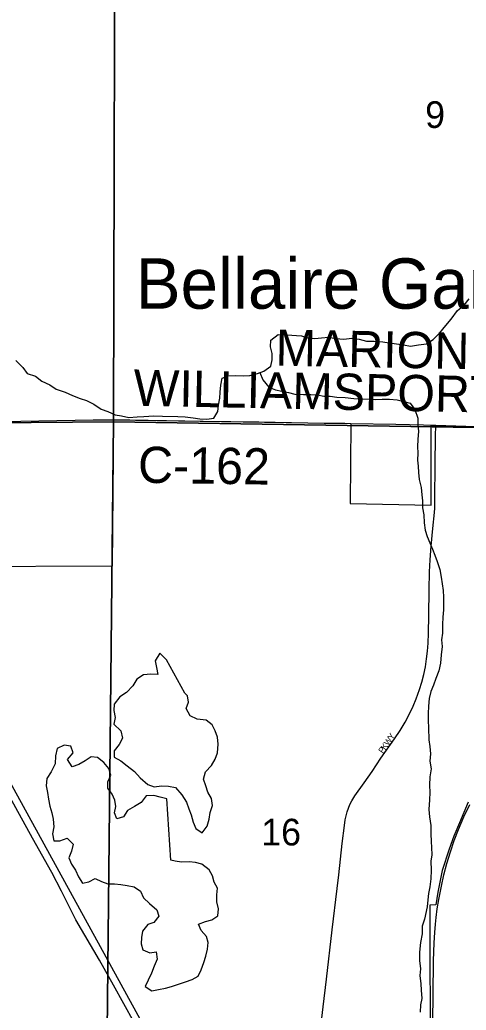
# Model space of a CAD drawing. Extents: x 1584893 to 1934202, y 663575 to 1091909.
# Drawn here: x 1787160 to 1790858, y 948263 to 956462 of the extents above; entities that cross this region are included whole.
import ezdxf

# ---------------------------------------------------------------- set-up
doc = ezdxf.new("R2010")
doc.units = 0
for name, color, linetype in [('GM_X_City_Street', 7, 'Continuous'), ('GM_X_City_Street_Text', 7, 'Continuous'), ('GM_X_Corporation', 7, 'Continuous'), ('GM_X_County_Road', 7, 'Continuous'), ('GM_X_County_Road_Text', 7, 'Continuous'), ('GM_X_Minor_Lake', 7, 'Continuous'), ('GM_X_Minor_River', 7, 'Continuous'), ('GM_X_Rail_Line', 7, 'Continuous'), ('GM_X_Section', 7, 'Continuous'), ('GM_X_Section_Text', 7, 'Continuous'), ('GM_X_Unincorporated_Text', 7, 'Continuous')]:
    doc.layers.add(name, color=color, linetype=linetype)

msp = doc.modelspace()

# ---------------------------------------------------------------- linework, layer by layer
at = {"layer": 'GM_X_City_Street'}
msp.add_lwpolyline([(1789648.8, 948079.7), (1789674.4, 948291.5), (1789700.9, 948519.7), (1789748.1, 948927.2), (1789787.9, 949269.7), (1789802.2, 949383.5), (1789831.2, 949644.5), (1789848.6, 949791.3), (1789855.9, 949840.2), (1789862.3, 949872.6), (1789870.9, 949904.7), (1789881.8, 949936), (1789895, 949966.4), (1789910.3, 949995.9), (1789936.4, 950038), (1790011.5, 950145.9), (1790077.7, 950239.6), (1790150.9, 950348.7), (1790265.1, 950509.1), (1790310.4, 950577.3), (1790352.4, 950647.4), (1790382.9, 950705.3), (1790417.5, 950779.4), (1790442.4, 950839.9), (1790470.2, 950916.9), (1790489.5, 950979.4), (1790506, 951042.7), (1790519.4, 951106.6), (1790529.8, 951171.3), (1790537.8, 951236.2), (1790542.6, 951301.4), (1790545.1, 951383.2), (1790548.2, 951530.9), (1790551.8, 951744.2), (1790554.1, 951892), (1790558.8, 951990.4), (1790566.5, 952105.1), (1790581.3, 952252.2), (1790595.2, 952382.7), (1790597.8, 952419.1), (1790598.5, 952444), (1790599.3, 952496.8), (1790601.3, 952779.1), (1790602.8, 953011.6), (1790606.4, 953106.5)], dxfattribs=at)
at = {"layer": 'GM_X_Corporation'}
for points in [[(1786652.7, 951937.3), (1787929.2, 951942.6), (1787938.4, 953151.8), (1789901.5, 953120.3), (1789895.5, 952458.6), (1790566.5, 952444.3), (1790567.3, 953104.4), (1791512, 953079.6)], [(1788342.3, 947851), (1786892.8, 950488)], [(1790874.6, 949985.4), (1790801.3, 949813.2), (1790755.3, 949705.1), (1790715.7, 949596), (1790658.5, 949420.5), (1790622, 949240.2), (1790605, 949134.2), (1790557.3, 949133.7), (1790559.2, 947802.8)]]:
    msp.add_lwpolyline(points, dxfattribs=at)
at = {"layer": 'GM_X_County_Road'}
for points in [[(1786664.9, 953129.8), (1786700.7, 953130.6), (1786864.8, 953134.2), (1787767.6, 953150.5), (1787923, 953151.9), (1787938.4, 953151.8)], [(1787938.4, 953151.8), (1787948.4, 953151.9), (1788071.8, 953151.6), (1788679.9, 953140.7), (1789140, 953132.8), (1789682.3, 953124.3), (1789851.3, 953121.7), (1789901.5, 953120.3)], [(1789901.5, 953120.3), (1790276.2, 953113.4), (1790504.2, 953109.9), (1790606.4, 953106.5)], [(1790606.4, 953106.5), (1790936.8, 953096), (1791183.4, 953089.8), (1791512, 953079.6), (1791643.4, 953077.6), (1792120, 953073.1), (1792530.9, 953068.5), (1792711.8, 953066.6), (1792826.7, 953065.1), (1792950.5, 953065.4), (1792981.5, 953064.9)]]:
    msp.add_lwpolyline(points, dxfattribs=at)
at = {"layer": 'GM_X_Minor_Lake'}
for points in [[(1788374.1, 951164.6), (1788319.1, 951217.6), (1788280.2, 951156.2), (1788293.2, 951100), (1788304.2, 951041.7), (1788244.4, 951044.8), (1788184.4, 951039.8), (1788129.9, 951004.7), (1788097.1, 950949.2), (1788044.2, 950892.1), (1787987.8, 950857), (1787942.9, 950797.8), (1787938, 950743.8), (1787949, 950687.6), (1787938.1, 950631.7), (1787997.1, 950576.7), (1788012, 950514.3), (1787983.2, 950462.8), (1787940.5, 950411.5), (1787941.6, 950357.4), (1787997, 950328.4), (1788048.2, 950287.5), (1788109.3, 950238.4), (1788156.3, 950187.6), (1788221.2, 950130.4), (1788272.9, 950113.5), (1788334.9, 950120.4), (1788392.7, 950117.4), (1788450.4, 950106.4), (1788503.3, 950045.5), (1788542.2, 949984.8), (1788561.3, 949930.4), (1788578.4, 949880), (1788597.4, 949819.7), (1788618.4, 949767.3), (1788671.8, 949732.3), (1788712.6, 949785.7), (1788727.5, 949843.4), (1788736.4, 949899.3), (1788757.4, 949959), (1788748.3, 950015.2), (1788717.3, 950067.8), (1788702.1, 950120.1), (1788681.1, 950174.5), (1788698.1, 950236.3), (1788748.9, 950289.4), (1788777.7, 950341), (1788798.5, 950392.7), (1788803.7, 950464.6), (1788798.7, 950522.8), (1788779.6, 950575.1), (1788754.5, 950625.6), (1788703.2, 950664.5), (1788629.5, 950673.8), (1788570.1, 950700.9), (1788537.1, 950761.5), (1788557.9, 950813.2), (1788548.8, 950865.3), (1788527.2, 950887.7)], [(1788527.2, 950887.7), (1788374.1, 951164.6)], [(1788377, 950011.6), (1788323.3, 950026.6), (1788271.7, 950041.5), (1788207.7, 950038.6), (1788164.9, 949981.3), (1788110.4, 949948.2), (1788052, 949915.2), (1788019.2, 949863.7), (1787965, 949846.6), (1787945.9, 949897), (1787954.7, 949948.9), (1787947.6, 950001), (1787924.5, 950051.5), (1787889.4, 950102.1), (1787888.3, 950154.2), (1787913.2, 950209.8), (1787898.1, 950264.1), (1787857, 950314.9), (1787803.8, 950353.8), (1787752, 950360.7), (1787701.5, 950327.6), (1787649.1, 950296.4), (1787592.9, 950277.4), (1787554, 950338.1), (1787602.8, 950393.3), (1787581.8, 950449.7), (1787528, 950456.7), (1787469.7, 950429.6), (1787454.7, 950367.8), (1787453.6, 950301.8), (1787420.5, 950236.3), (1787383.7, 950180.9), (1787378.7, 950121), (1787389.7, 950064.7), (1787398.8, 950010.5), (1787407.8, 949952.3), (1787424.9, 949896), (1787436, 949845.8), (1787440.9, 949781.6), (1787432, 949723.7), (1787441, 949665.5), (1787492.9, 949666.6), (1787553.2, 949687.6), (1787602.2, 949636.7), (1787589.3, 949580.9), (1787566.4, 949525.2), (1787589.5, 949472.8), (1787622.6, 949422.2), (1787647.7, 949367.7), (1787680.7, 949315.1), (1787732.8, 949326.2), (1787783.2, 949353.4), (1787836.7, 949328.4), (1787888.2, 949309.5), (1787944.2, 949310.6), (1787997.9, 949303.6), (1788049.7, 949294.7), (1788107.4, 949285.7), (1788158.7, 949248.8), (1788183.7, 949192.3), (1788234.9, 949147.4), (1788293.9, 949094.3), (1788313, 949042), (1788270.2, 948988.7), (1788220, 948971.5), (1788177.1, 948916.2), (1788168.3, 948864.3), (1788165.5, 948812.3), (1788180.6, 948762), (1788236.1, 948737), (1788290.1, 948746.1), (1788297.1, 948686), (1788272.1, 948626.3), (1788251.2, 948568.7), (1788224.3, 948511.1), (1788199.5, 948459.5), (1788254.8, 948422.5), (1788308.9, 948435.6), (1788367, 948446.6), (1788417.1, 948459.7), (1788483.4, 948482.6), (1788533.5, 948497.7), (1788587.7, 948516.8), (1788638.1, 948546), (1788662.9, 948597.6), (1788685.9, 948657.2), (1788700.7, 948711), (1788715.7, 948768.8), (1788720.6, 948822.8), (1788705.4, 948873.1), (1788662.3, 948923.8), (1788639.3, 948976.3), (1788697.5, 948997.3), (1788749.6, 949010.4), (1788800.1, 949045.6), (1788805.1, 949103.5), (1788792, 949159.8), (1788791, 949217.9), (1788797.9, 949273.8), (1788770.8, 949324.3), (1788755.7, 949374.6)], [(1788412.5, 949504.6), (1788377, 950011.6)], [(1788755.7, 949374.6), (1788728.5, 949425.1), (1788669.4, 949472.2), (1788615.8, 949485.1), (1788562, 949492), (1788500, 949489.1), (1788446.3, 949496), (1788412.5, 949504.6)]]:
    msp.add_lwpolyline(points, dxfattribs=at)
at = {"layer": 'GM_X_Minor_River'}
for points in [[(1788836, 953494.5), (1788886.2, 953515.7), (1788950.1, 953516.5), (1789010, 953515.5), (1789065.9, 953518.6), (1789128.1, 953535.5), (1789182.3, 953554.6), (1789238.9, 953595.6), (1789251.7, 953647.4), (1789250.6, 953699.5), (1789237.6, 953755.8), (1789238.5, 953809.8), (1789299.1, 953856.8), (1789373, 953855.5), (1789492.6, 953845.4), (1789546.2, 953828.5), (1789604, 953823.5), (1789658, 953828.6), (1789718, 953835.5), (1789777.7, 953824.5), (1789845.4, 953819.3), (1789911.4, 953826.2), (1789971.2, 953819.2), (1790030.8, 953802.1), (1790096.7, 953803), (1790166.4, 953795.8), (1790220.2, 953788.8), (1790280, 953779.8), (1790339.7, 953772.8), (1790395.4, 953761.8), (1790461.5, 953770.7), (1790529.5, 953779.5), (1790584, 953816.6), (1790640.8, 953869.6), (1790689.7, 953932.8), (1790732.5, 953984.2), (1790785.6, 954055.3), (1790840.2, 954100.4), (1790883, 954151.7)], [(1787127.7, 953642.1), (1787184.6, 953585.1), (1787221.7, 953534.4), (1787289.2, 953513.2), (1787342.4, 953470.3), (1787409.8, 953439.1), (1787461.1, 953404.2), (1787534.6, 953380.9), (1787596, 953351.8), (1787659.4, 953326.7), (1787713.1, 953309.7), (1787774.5, 953280.7), (1787833.6, 953237.6), (1787889.2, 953220.6), (1787950.6, 953191.5), (1788002.4, 953184.6), (1788064.1, 953169.6), (1788132, 953174.4), (1788188, 953179.4), (1788269.9, 953184), (1788341.7, 953180.8), (1788469.4, 953178.6), (1788531.3, 953175.5), (1788597, 953166.4), (1788652.8, 953159.4), (1788710.6, 953156.4), (1788766.6, 953163.4), (1788801.5, 953218.9), (1788806.3, 953270.8), (1788817.3, 953328.7), (1788820.1, 953380.7), (1788825.1, 953438.7), (1788836, 953494.5)], [(1789149.2, 953542.9), (1789173.1, 953480.7), (1789222, 953419.8), (1789279.5, 953398.8), (1789331.3, 953387.9), (1789385, 953376.9), (1789438.7, 953364), (1789510.5, 953360.7), (1789570.4, 953361.7), (1789626.2, 953358.8), (1789677.9, 953347.8), (1789729.8, 953346.9), (1789785.6, 953338), (1789855.4, 953334.8), (1789927.1, 953327.5), (1789990.9, 953324.4), (1790052.8, 953321.4), (1790110.6, 953318.3), (1790162.6, 953321.5), (1790222.5, 953322.4), (1790286.3, 953317.3), (1790341.9, 953302.3), (1790393.6, 953287.4), (1790432.6, 953236.7), (1790457.4, 953164.2), (1790456.5, 953108.2), (1790463.6, 953058), (1790456.5, 952988.1), (1790455.5, 952930.1), (1790456.6, 952874), (1790453.6, 952816), (1790460.8, 952765.9), (1790461.9, 952713.8), (1790468.9, 952655.6), (1790485.8, 952591.3), (1790490.8, 952529.2), (1790495.9, 952479), (1790497, 952421), (1790506, 952362.8), (1790510.9, 952296.6), (1790517.9, 952238.5), (1790534.9, 952184.1), (1790556, 952131.7), (1790579.1, 952079.3), (1790598.3, 952028.9), (1790617.4, 951978.5), (1790638.2, 951912.1), (1790651.1, 951847.8), (1790658.2, 951793.7), (1790667.3, 951737.5), (1790670.4, 951683.4), (1790669.5, 951631.3), (1790670.6, 951577.3), (1790665.6, 951517.3), (1790662.6, 951455.3), (1790661.4, 951385.3), (1790654.5, 951329.4), (1790657.6, 951273.3), (1790650.5, 951205.3), (1790645.3, 951137.4), (1790632.3, 951071.5), (1790605.3, 951007.9), (1790588.4, 950954.2), (1790565.6, 950902.6), (1790550.6, 950842.8), (1790545.6, 950778.8), (1790542.6, 950718.8), (1790541.6, 950660.8), (1790544.6, 950600.7), (1790548.9, 950500.5), (1790556, 950446.4), (1790561, 950386.2), (1790558, 950324.2), (1790566.9, 950260), (1790557.9, 950196.1), (1790552.7, 950126.2), (1790555.7, 950064.1), (1790552.7, 950004.1), (1790547.4, 949924.1), (1790554.3, 949863.9), (1790565.1, 949791.7), (1790564, 949723.7), (1790568.9, 949659.5), (1790570.1, 949609.4), (1790573.1, 949549.3), (1790566.2, 949497.4), (1790569, 949423.3), (1790563.8, 949349.3), (1790556.7, 949285.4), (1790545.8, 949229.6), (1790539, 949177.6), (1790534, 949117.7), (1790512.3, 949016), (1790493.4, 948958.2), (1790492.4, 948896.2), (1790479.2, 948822.4), (1790471.9, 948742.4), (1790470.7, 948674.4), (1790479.5, 948604.2), (1790474.7, 948550.2), (1790483.5, 948482)], [(1790483.5, 948482), (1790484.6, 948428), (1790489.5, 948359.8), (1790480.6, 948308), (1790477.6, 948246)]]:
    msp.add_lwpolyline(points, dxfattribs=at)
at = {"layer": 'GM_X_Rail_Line'}
for points in [[(1789400.6, 945815.7), (1789127.2, 946312.4), (1788279, 947851.2), (1787937.1, 948469), (1787819.8, 948676.5), (1787624.4, 949012.2), (1787505.6, 949248.9), (1787424.3, 949403.4), (1787265.8, 949688.4), (1785374.8, 953122.4), (1784266.3, 955133.8), (1784098.1, 955439.7), (1784015.4, 955585.7), (1783944.2, 955691.7), (1783794.4, 955967.2), (1783640.1, 956257.8), (1783519.3, 956485.2)], [(1790580.1, 947946.7), (1790585.3, 948393.7), (1790588.4, 948672.9), (1790592.5, 948821.5), (1790598.6, 948907.6), (1790603.1, 948976.2), (1790609.6, 949030.4), (1790618.5, 949103.1), (1790630.6, 949179.6), (1790652.2, 949289.7), (1790673.1, 949383.3), (1790698.1, 949477.7), (1790727.3, 949574.7), (1790759.5, 949667.4), (1790794.2, 949759), (1790838.4, 949862.9), (1790887.5, 949966.1)]]:
    msp.add_lwpolyline(points, dxfattribs=at)
at = {"layer": 'GM_X_Section'}
for points in [[(1782893.3, 958359.1), (1787950.9, 958440.7), (1787937.3, 953135.4), (1782828, 953093.9)], [(1787950.9, 958440.7), (1793301.5, 958369.9), (1793211.7, 953051.5), (1787937.3, 953135.4)], [(1782828, 953093.9), (1787937.3, 953135.4), (1787881.1, 947818.8), (1782733.9, 947785.7)], [(1787937.3, 953135.4), (1793211.7, 953051.5), (1793155.7, 947768.8), (1787881.1, 947818.8)]]:
    msp.add_lwpolyline(points, close=True, dxfattribs=at)

# ---------------------------------------------------------------- texts
at = {"layer": 'GM_X_City_Street_Text'}
for s, rotation, p in [('Y', 56.67702, (1790246, 950497.6)), ('K', 55.11543, (1790187.3, 950413.4)), ('W', 55.10342, (1790212.5, 950449.5)), ('P', 55.11991, (1790167.2, 950384.5))]:
    msp.add_text(s, height=50, rotation=rotation, dxfattribs=at).set_placement(p)
at = {"layer": 'GM_X_County_Road_Text'}
for s, rotation, p in [('MARION', 358.98298, (1789276.8, 953599.1)), ('WILLIAMSPORT RD W', 358.88166, (1788100.3, 953267.9)), ('C-162', 359.17404, (1788138, 952629.9))]:
    msp.add_text(s, height=300, rotation=rotation, dxfattribs=at).set_placement(p)
at = {"layer": 'GM_X_Section_Text'}
for s, p in [('9', (1790518.1, 955567)), ('16', (1789160.7, 949627))]:
    msp.add_text(s, height=221, rotation=0.00001, dxfattribs=at).set_placement(p)
at = {"layer": 'GM_X_Unincorporated_Text'}
msp.add_text('Bellaire Gardens', height=417, rotation=0.00001, dxfattribs=at).set_placement((1788120.1, 954070.5))

doc.saveas('drawing.dxf')
